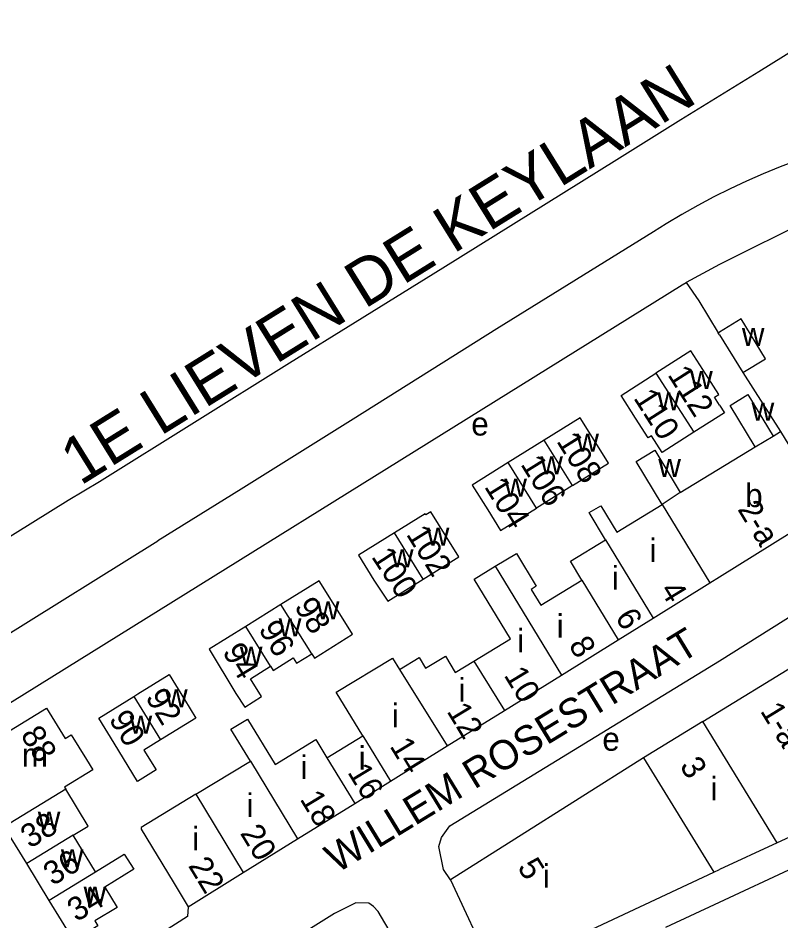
# Model space of a CAD drawing. Extents: x 159294 to 161936, y 384538 to 386517.
# Drawn here: x 160380.3 to 160510.5, y 386257.8 to 386411.7 of the extents above; entities that cross this region are included whole.
import ezdxf

# ---------------------------------------------------------------- set-up
doc = ezdxf.new("R2010")
doc.units = 0
for name, color, linetype in [('BLT_Basislijn', 7, 'Continuous'), ('BLT_Bebouwing', 7, 'Continuous'), ('BLT_Centroide', 7, 'Continuous'), ('BLT_Huisnummer', 7, 'Continuous'), ('BLT_Huisnummer_ tussenligend', 7, 'Continuous'), ('BLT_Huisnummer_reeks', 7, 'Continuous'), ('BLT_Onderverdeling_panden', 7, 'Continuous'), ('BLT_Straatnaam', 7, 'Continuous'), ('BLT_Straatnaam_hoofdweg', 7, 'Continuous')]:
    doc.layers.add(name, color=color, linetype=linetype)

msp = doc.modelspace()

# ---------------------------------------------------------------- linework, layer by layer
at = {"layer": 'BLT_Basislijn'}
for p, q in [((160503.95, 386351.27), (160510.42, 386341.23)), ((160388.87, 386329.47), (160352.33, 386306.7)), ((160367.73, 386299.87), (160404.17, 386322.61))]:
    msp.add_line(p, q, dxfattribs=at)
for points in [[(160521.42, 386411.75), (160506.71, 386402.55), (160493.42, 386394.36), (160482.47, 386387.58)], [(160525.18, 386391.1), (160522.17, 386390.3), (160519.18, 386389.43), (160516.21, 386388.49), (160513.27, 386387.46), (160510.36, 386386.37), (160507.47, 386385.2), (160504.62, 386383.95), (160501.8, 386382.63), (160499.01, 386381.24), (160496.27, 386379.78), (160493.56, 386378.25), (160490.89, 386376.65), (160488.74, 386375.29)], [(160482.47, 386387.58), (160452.81, 386369.11), (160437.85, 386359.82), (160426.65, 386352.88)], [(160526.7, 386332.88), (160528.59, 386332.48), (160539.38, 386339), (160540.59, 386340.49), (160540.72, 386343.14), (160518.82, 386377.11), (160515.72, 386377.54), (160500, 386369.73), (160494.3, 386366.65)], [(160488.74, 386375.29), (160462, 386358.74), (160437.51, 386343.35)], [(160409.36, 386260.18), (160409.23, 386258.49), (160391, 386246.88), (160388.07, 386245.18), (160385.65, 386245.54), (160363.06, 386281.74), (160362.46, 386283.87), (160363.16, 386285.18), (160493.61, 386366.27), (160494.3, 386366.65)], [(160494.3, 386366.65), (160496.45, 386363.52), (160499.79, 386358.06)], [(160426.65, 386352.88), (160394.22, 386332.65), (160388.87, 386329.47)], [(160437.51, 386343.35), (160418.37, 386331.4), (160404.17, 386322.61)], [(160454.09, 386264.77), (160452.88, 386266.55), (160452.13, 386270.45), (160452.56, 386271.96), (160453.99, 386273.98), (160500, 386302.11), (160541.93, 386328.45), (160544.4, 386328.97), (160546.29, 386328.94), (160547.96, 386328.39), (160549.64, 386327.3), (160550.75, 386326.11), (160555.42, 386318.41), (160561.44, 386305.87)], [(160444.18, 386255.24), (160441.77, 386259.36), (160440.98, 386260.2), (160440.15, 386260.81), (160437.93, 386260.83), (160434.31, 386259.02), (160419.6, 386249.79)]]:
    msp.add_lwpolyline(points, dxfattribs=at)
at = {"layer": 'BLT_Bebouwing'}
for p, q in [((160499.79, 386358.06), (160500, 386358.18)), ((160500, 386357.71), (160499.79, 386358.06)), ((160500, 386357.71), (160503.95, 386351.27)), ((160470.09, 386339.74), (160463.95, 386335.92)), ((160493.3, 386330.84), (160506.1, 386338.61)), ((160474.9, 386332), (160468.76, 386328.18)), ((160500, 386316.45), (160512.03, 386323.92)), ((160498.35, 386315.43), (160500, 386316.45)), ((160488.67, 386309.42), (160498.35, 386315.43)), ((160425.18, 386311.71), (160419.16, 386307.96)), ((160482.7, 386305.71), (160488.67, 386309.42)), ((160473.01, 386299.69), (160482.7, 386305.71)), ((160497.16, 386291.75), (160515.94, 386303.28)), ((160463.3, 386293.67), (160473.01, 386299.69)), ((160453.54, 386287.61), (160463.3, 386293.67)), ((160497.16, 386291.75), (160487.05, 386285.55)), ((160433.02, 386285.59), (160439.15, 386289.31)), ((160443.84, 386281.59), (160453.54, 386287.61)), ((160487.05, 386285.55), (160454.09, 386264.77)), ((160410.63, 386279.35), (160419.95, 386285)), ((160437.75, 386277.8), (160443.84, 386281.59)), ((160529.99, 386280.39), (160509.85, 386271.06)), ((160428, 386271.75), (160437.75, 386277.8)), ((160381.81, 386267.53), (160377.97, 386273.8)), ((160393.51, 386266.15), (160389.72, 386272.36)), ((160418.74, 386266), (160428, 386271.75)), ((160509.85, 386271.06), (160500, 386266.5)), ((160385.64, 386261.25), (160381.81, 386267.53)), ((160393.55, 386266.09), (160393.51, 386266.15)), ((160409.36, 386260.18), (160418.74, 386266)), ((160499.02, 386266.05), (160500, 386266.5)), ((160500, 386260.96), (160512.7, 386266.87)), ((160490.85, 386256.7), (160500, 386260.96))]:
    msp.add_line(p, q, dxfattribs=at)
for points in [[(160503.95, 386351.27), (160507.83, 386353.64), (160503.67, 386360.43), (160500, 386358.18)], [(160500, 386345.71), (160499.13, 386347.08), (160499.86, 386347.54), (160497.64, 386351.02), (160495.1, 386354.99), (160489.14, 386351.19)], [(160495.59, 386341.09), (160490.19, 386337.64), (160488.4, 386340.47), (160487.81, 386340.15), (160485.67, 386343.49), (160483.19, 386347.39), (160489.14, 386351.19)], [(160506.1, 386338.61), (160501.8, 386345.69), (160504.83, 386347.53), (160509.13, 386340.45)], [(160500, 386345.71), (160500.82, 386344.43), (160495.59, 386341.09)], [(160474.9, 386332), (160481.04, 386335.82), (160478.87, 386339.31), (160476.23, 386343.56), (160470.09, 386339.74)], [(160509.13, 386340.45), (160510.42, 386341.23)], [(160510.42, 386341.23), (160512.47, 386337.86), (160515.06, 386333.59)], [(160490.23, 386328.79), (160485.78, 386336.11), (160488.94, 386338.03), (160493.3, 386330.84)], [(160463.95, 386335.92), (160457.81, 386332.1), (160460.45, 386327.85), (160462.62, 386324.37), (160468.76, 386328.18)], [(160480.57, 386322.76), (160477.76, 386327.39), (160479.73, 386328.58), (160482.47, 386324.07), (160490.23, 386328.79)], [(160449.46, 386316.06), (160455.53, 386319.83), (160453.38, 386323.3), (160450.74, 386327.55), (160449.91, 386327.03), (160449.8, 386327.21), (160444.56, 386323.96)], [(160444.56, 386323.96), (160438.4, 386320.14), (160441.04, 386315.89), (160443.39, 386312.3), (160449.46, 386316.06)], [(160476.51, 386315.86), (160474.56, 386319.11), (160480.57, 386322.76)], [(160461.74, 386318.24), (160465.34, 386320.42), (160468.73, 386314.84), (160467.85, 386314.3), (160469.49, 386311.6), (160476.51, 386315.86)], [(160458.08, 386302.08), (160464.33, 386305.88), (160458.15, 386316.06), (160461.74, 386318.24)], [(160430.42, 386303.31), (160430.87, 386302.59), (160437.38, 386306.65), (160434.34, 386311.52), (160431.7, 386315.77), (160425.18, 386311.71)], [(160419.16, 386307.96), (160412.93, 386304.08), (160417.47, 386296.57), (160419.01, 386294.24), (160421.86, 386296.02), (160419.97, 386299.06), (160423.38, 386301.18)], [(160423.38, 386301.18), (160423.83, 386300.46), (160427.27, 386302.6), (160427.83, 386301.69), (160430.42, 386303.31)], [(160439.15, 386289.31), (160434.62, 386296.76), (160444.21, 386302.58), (160445.4, 386300.66)], [(160445.4, 386300.66), (160448.74, 386302.68), (160449.85, 386300.86), (160453.22, 386302.91), (160454.9, 386300.15), (160458.08, 386302.08)], [(160400.1, 386296.06), (160400.76, 386296.46), (160406.12, 386299.77), (160408.74, 386295.51), (160410.67, 386292.36), (160404.61, 386288.63)], [(160404.61, 386288.63), (160401.8, 386286.9), (160403.89, 386283.51), (160400.72, 386281.56), (160396.7, 386288.09), (160394.08, 386292.35), (160400.1, 386296.06)], [(160377.97, 386273.8), (160375.97, 386277.08), (160373.44, 386275.54), (160368.55, 386283.52), (160378.11, 386289.71), (160385.18, 386294.03), (160388.33, 386288.88), (160389.38, 386289.52), (160391.99, 386285.26), (160393.06, 386283.51), (160388.23, 386280.56), (160388.45, 386280.2)], [(160419.95, 386285), (160416.64, 386290.45), (160419.47, 386292.16), (160424.16, 386284.44), (160431.14, 386288.68), (160433.02, 386285.59)], [(160389.72, 386272.36), (160392.28, 386273.92), (160388.45, 386280.2)], [(160410.63, 386279.35), (160401.32, 386273.69), (160401.32, 386273.39), (160406.76, 386264.45), (160409.36, 386260.18)], [(160393.51, 386266.15), (160398.44, 386269.17), (160400.05, 386266.57)], [(160400.05, 386266.57), (160395.1, 386263.52), (160397.21, 386260.07), (160393.43, 386257.77), (160393.95, 386256.92), (160389.83, 386254.4), (160385.64, 386261.25)], [(160454.09, 386264.77), (160460.99, 386250), (160461.64, 386248.6), (160464.65, 386250), (160499.02, 386266.05)]]:
    msp.add_lwpolyline(points, dxfattribs=at)
at = {"layer": 'BLT_Onderverdeling_panden'}
for p, q in [((160489.14, 386351.19), (160495.59, 386341.09)), ((160474.9, 386332), (160470.09, 386339.74)), ((160506.1, 386338.61), (160509.13, 386340.45)), ((160468.76, 386328.18), (160463.95, 386335.92)), ((160493.3, 386330.84), (160490.23, 386328.79)), ((160490.23, 386328.79), (160498.35, 386315.43)), ((160449.46, 386316.06), (160444.56, 386323.96)), ((160480.57, 386322.76), (160488.67, 386309.42)), ((160461.74, 386318.24), (160473.01, 386299.69)), ((160476.51, 386315.86), (160482.7, 386305.71)), ((160430.42, 386303.31), (160425.18, 386311.71)), ((160423.38, 386301.18), (160419.16, 386307.96)), ((160458.08, 386302.08), (160463.3, 386293.67)), ((160445.4, 386300.66), (160453.54, 386287.61)), ((160400.1, 386296.06), (160404.61, 386288.63)), ((160439.15, 386289.31), (160443.84, 386281.59)), ((160433.02, 386285.59), (160437.75, 386277.8)), ((160487.05, 386285.55), (160499.02, 386266.05)), ((160419.95, 386285), (160428, 386271.75)), ((160388.45, 386280.2), (160377.97, 386273.8)), ((160410.63, 386279.35), (160418.74, 386266)), ((160389.72, 386272.36), (160381.81, 386267.53)), ((160393.55, 386266.09), (160385.64, 386261.25))]:
    msp.add_line(p, q, dxfattribs=at)
msp.add_lwpolyline([(160509.85, 386271.06), (160497.16, 386291.75)], dxfattribs=at)

# ---------------------------------------------------------------- texts
at = {"layer": 'BLT_Centroide'}
for s, p in [('w', (160503.81, 386355.84)), ('w', (160494.98, 386348.47)), ('w', (160489.39, 386344.86)), ('w', (160505.47, 386343.06)), ('e', (160457.64, 386340.54)), ('w', (160475.56, 386337.78)), ('w', (160469.42, 386333.95)), ('w', (160489.55, 386333.48)), ('w', (160463.28, 386330.14)), ('b', (160504.38, 386328.34)), ('w', (160450.05, 386321.78)), ('i', (160488.06, 386318.95)), ('w', (160443.94, 386318.09)), ('i', (160481.61, 386314.27)), ('w', (160431.28, 386309.17)), ('i', (160472.22, 386306.05)), ('w', (160424.8, 386306.27)), ('i', (160465.47, 386303.55)), ('w', (160418.16, 386301.44)), ('i', (160455.46, 386295.16)), ('w', (160405.39, 386294.2)), ('i', (160444.08, 386290.8)), ('w', (160399.34, 386289.7)), ('e', (160480.01, 386286.78)), ('m', (160380.96, 386284.09)), ('i', (160438.44, 386283.55)), ('i', (160428.51, 386281.97)), ('i', (160498.45, 386278.3)), ('i', (160419.31, 386275.5)), ('w', (160383.68, 386273.34)), ('i', (160410.03, 386269.78)), ('w', (160387.62, 386266.91)), ('i', (160469.84, 386263.41)), ('w', (160391.5, 386260.53))]:
    msp.add_text(s, height=4, dxfattribs=at).set_placement(p)
at = {"layer": 'BLT_Huisnummer'}
for s, rotation, p in [('112', 302.5623, (160491.05, 386350.91)), ('110', 302.5565, (160485.22, 386346.95)), ('108', 301.8807, (160472.09, 386339.59)), ('104', 301.8815, (160459.77, 386331.83)), ('102', 301.8159, (160446.45, 386323.71)), ('100', 303.1832, (160440.5, 386319.87)), ('4', 301.2709, (160489.73, 386314.2)), ('98', 301.9373, (160427.35, 386311.39)), ('8', 301.2712, (160474.16, 386304.8)), ('94', 301.1553, (160415.09, 386303.67)), ('10', 301.2712, (160463.12, 386299.67)), ('92', 301.2374, (160401.95, 386295.91)), ('12', 301.2778, (160453.37, 386293.52)), ('90', 301.6045, (160395.71, 386292.18)), ('3', 301.5393, (160493.11, 386284.21)), ('16', 301.2778, (160436.43, 386283.13)), ('38', 31.4414, (160382.34, 386270.02)), ('22', 301.2963, (160409.26, 386267.18)), ('5', 301.8166, (160465.42, 386266.93)), ('34', 31.4414, (160390.29, 386257.5))]:
    msp.add_text(s, height=4, rotation=rotation, dxfattribs=at).set_placement(p)
at = {"layer": 'BLT_Huisnummer_ tussenligend'}
for s, rotation, p in [('106', 301.8815, (160465.96, 386335.66)), ('6', 301.2723, (160482.1, 386309.57)), ('96', 301.1553, (160421.25, 386307.54)), ('14', 301.2802, (160443.64, 386287.58)), ('18', 301.2787, (160428.31, 386278.55)), ('20', 301.2787, (160418.12, 386272.72)), ('36', 31.4414, (160386.22, 386263.65))]:
    msp.add_text(s, height=4, rotation=rotation, dxfattribs=at).set_placement(p)
at = {"layer": 'BLT_Huisnummer_reeks'}
for s, rotation, p in [('2-a', 301.2704, (160502.99, 386327.97)), ('1-a-b', 301.5367, (160506.85, 386293.57)), ('88', 301.4323, (160380.65, 386289.5))]:
    msp.add_text(s, height=4, rotation=rotation, dxfattribs=at).set_placement(p)
at = {"layer": 'BLT_Straatnaam'}
msp.add_text('WILLEM ROSESTRAAT', height=5, rotation=31.4141, dxfattribs=at).set_placement((160434.71, 386265.79))
at = {"layer": 'BLT_Straatnaam_hoofdweg'}
msp.add_text('1E LIEVEN DE KEYLAAN', height=8, rotation=31.8658, dxfattribs=at).set_placement((160390.95, 386331.91))

doc.saveas('drawing.dxf')
